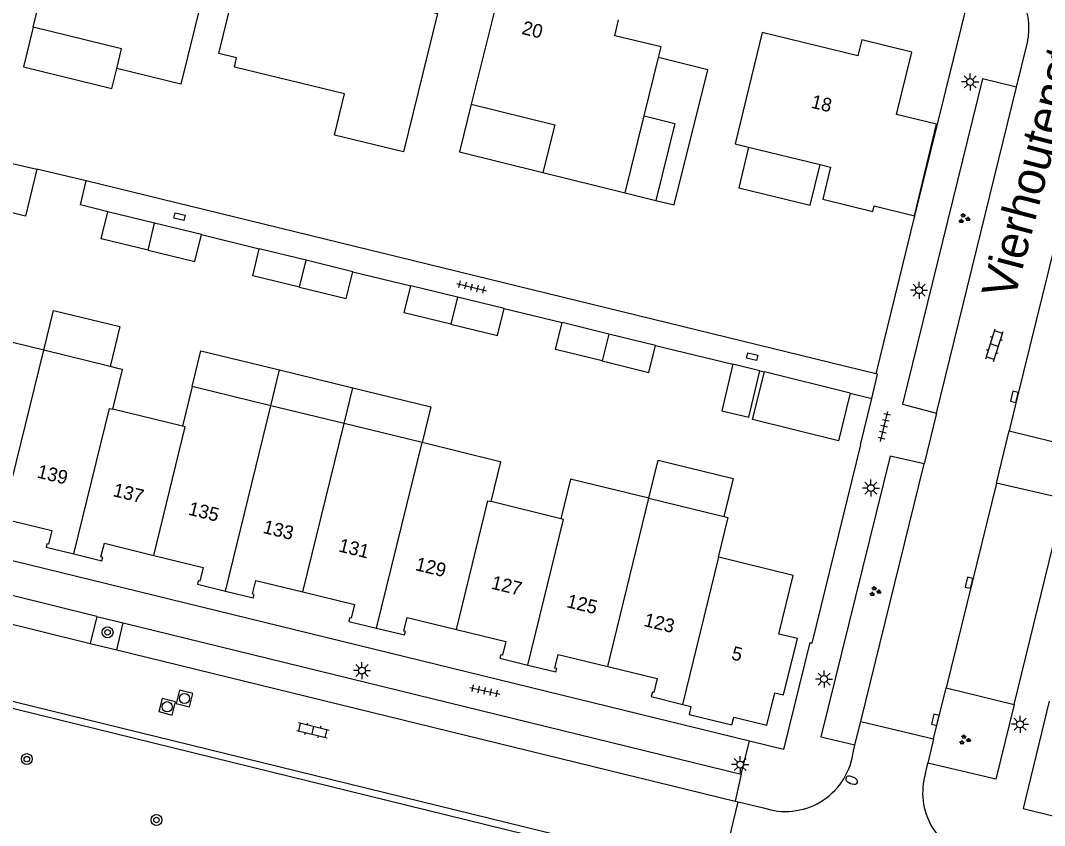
# Model space of a CAD drawing. Extents: x 125000 to 129004, y 397500 to 399008.
# Drawn here: x 126297.6 to 126372.5, y 398458.6 to 398517.6 of the extents above; entities that cross this region are included whole.
import ezdxf

# ---------------------------------------------------------------- set-up
doc = ezdxf.new("R2010")
doc.units = 0
for name, color, linetype in [('gg-afsc-erfafscheiding', 7, 'Continuous'), ('gg-afsc-muur', 7, 'Continuous'), ('gg-anno-huisnummerreeks BGT', 7, 'Continuous'), ('gg-anno-openbare ruimte label', 7, 'Continuous'), ('gg-bbg-bijgebouw', 7, 'Continuous'), ('gg-bbg-gedigitaliseerde bijgebouw', 7, 'Continuous'), ('gg-bbg-hoofdgebouw', 7, 'Continuous'), ('gg-bbg-luifel en loopbrug', 7, 'Continuous'), ('gg-bbg-tussenscheiding', 7, 'Continuous'), ('gg-knt-verharding', 7, 'Continuous'), ('gg-knt-verharding nz', 7, 'Continuous'), ('gt-grn-vlakafsluiter', 7, 'Continuous'), ('gt-grn-weggrens', 7, 'Continuous'), ('gt-symb-boom', 7, 'Continuous'), ('gt-symb-brandkraan', 7, 'Continuous'), ('gt-symb-groenvak', 7, 'Continuous'), ('gt-symb-klinker verharding', 7, 'Continuous'), ('gt-symb-kolk', 7, 'Continuous'), ('gt-symb-kolk center center', 7, 'Continuous'), ('gt-symb-lichtmast', 7, 'Continuous'), ('gt-symb-rioolschacht', 7, 'Continuous'), ('gt-symb-tegel verharding', 7, 'Continuous')]:
    doc.layers.add(name, color=color, linetype=linetype)

# ---------------------------------------------------------------- blocks, each defined once
blk = doc.blocks.new('gt0-TEG1')
at = {"layer": 'gt-symb-tegel verharding'}
for p, q in [((-1.125, 0), (1.125, 0)), ((-0.9, -0.25), (-0.9, 0.25)), ((-0.45, -0.25), (-0.45, 0.25)), ((0, -0.25), (0, 0.25)), ((0.45, -0.25), (0.45, 0.25)), ((0.9, -0.25), (0.9, 0.25))]:
    blk.add_line(p, q, dxfattribs=at)
blk = doc.blocks.new('gt0-KOLK')
at = {"layer": 'gt-symb-kolk'}
blk.add_lwpolyline([(0, 0), (0.375, 0), (0.375, 0.4), (-0.375, 0.4), (-0.375, 0), (0, 0)], dxfattribs=at)
blk = doc.blocks.new('gt0-KL1')
at = {"layer": 'gt-symb-klinker verharding'}
for p, q in [((-1.15, 0.3), (1.15, 0.3)), ((-1, -0.3), (-1, 0.3)), ((-0.5, 0.3), (-0.5, 0.45)), ((0, -0.3), (0, 0.3)), ((0.5, 0.3), (0.5, 0.45)), ((1, -0.3), (1, 0.3)), ((-1.15, -0.3), (1.15, -0.3)), ((-0.5, -0.45), (-0.5, -0.3)), ((0.5, -0.45), (0.5, -0.3))]:
    blk.add_line(p, q, dxfattribs=at)
blk = doc.blocks.new('gt0-LMAST')
at = {"layer": 'gt-symb-lichtmast'}
for p, q in [((-0.182, 0.173), (-0.447, 0.438)), ((-0.005, 0.246), (-0.005, 0.621)), ((0.172, 0.173), (0.437, 0.438)), ((-0.255, -0.004), (-0.63, -0.004)), ((-0.182, -0.181), (-0.447, -0.446)), ((-0.005, -0.254), (-0.005, -0.629)), ((0.437, -0.446), (0.172, -0.181)), ((0.245, -0.004), (0.62, -0.004))]:
    blk.add_line(p, q, dxfattribs=at)
blk.add_circle((-0.005, -0.004), 0.25, dxfattribs=at)
blk = doc.blocks.new('gt0-GRVAK')
at = {"layer": 'gt-symb-groenvak'}
for p, q in [((-0.11, 0.189), (-0.228, 0.24)), ((-0.182, 0.153), (0.088, 0.153)), ((-0.091, 0.211), (-0.156, 0.322)), ((-0.047, 0.214), (-0.047, 0.393)), ((-0.004, 0.211), (0.061, 0.322)), ((0.015, 0.189), (0.133, 0.24)), ((0.262, -0.052), (0.197, 0.059)), ((0.305, -0.049), (0.305, 0.13)), ((0.349, -0.052), (0.414, 0.059)), ((-0.245, -0.228), (-0.363, -0.177)), ((-0.318, -0.264), (-0.047, -0.264)), ((-0.226, -0.206), (-0.291, -0.095)), ((-0.183, -0.203), (-0.183, -0.024)), ((-0.139, -0.206), (-0.074, -0.095)), ((-0.12, -0.228), (-0.002, -0.177)), ((0.243, -0.074), (0.125, -0.023)), ((0.17, -0.11), (0.441, -0.11)), ((0.368, -0.074), (0.486, -0.023))]:
    blk.add_line(p, q, dxfattribs=at)
blk = doc.blocks.new('gt0-KOLKCC')
at = {"layer": 'gt-symb-kolk center center'}
blk.add_lwpolyline([(-0.375, 0.2), (0.375, 0.2), (0.375, -0.2), (-0.375, -0.2)], close=True, dxfattribs=at)
blk = doc.blocks.new('gt0-BR')
at = {"layer": 'gt-symb-brandkraan'}
for centre, radius, start, end in [((-0.244, 0), 0.206, 107.56694, 252.43307), ((0.599, -2.664), 3, 106.89205, 107.56694), ((0, -0.691), 0.938, 73.10799, 106.89205), ((-0.599, -2.664), 3, 72.43309, 73.10799), ((0.244, 0), 0.206, 287.56695, 72.43309), ((0.599, 2.664), 3, 252.43307, 253.10797), ((0, 0.691), 0.938, 253.10797, 286.89206), ((-0.599, 2.664), 3, 286.89206, 287.56695)]:
    blk.add_arc(centre, radius, start, end, dxfattribs=at)
blk = doc.blocks.new('gt0-BOOM')
at = {"layer": 'gt-symb-boom'}
for radius in [0.4, 0.2]:
    blk.add_circle((0, 0), radius, dxfattribs=at)
blk = doc.blocks.new('gt0-RS')
at = {"layer": 'gt-symb-rioolschacht'}
blk.add_lwpolyline([(-0.5, -0.5), (0.5, -0.5), (0.5, 0.5), (-0.5, 0.5)], close=True, dxfattribs=at)
blk.add_circle((0, 0), 0.375, dxfattribs=at)

msp = doc.modelspace()

# ---------------------------------------------------------------- linework, layer by layer
at = {"layer": 'gg-afsc-erfafscheiding'}
for p, q in [((126302.389, 398505.843), (126298.768, 398506.701)), ((126310.825, 398501.922), (126315.059, 398500.859)), ((126321.903, 398499.192), (126326.137, 398498.157)), ((126332.97, 398496.487), (126337.212, 398495.462)), ((126344.052, 398493.791), (126349.716, 398492.414)), ((126351.691, 398491.944), (126352.021, 398491.862))]:
    msp.add_line(p, q, dxfattribs=at)
msp.add_lwpolyline([(126303.968, 398503.58), (126301.976, 398504.09), (126302.389, 398505.843)], dxfattribs=at)
at = {"layer": 'gg-afsc-muur'}
for p, q in [((126358.304, 398490.291), (126359.878, 398489.898)), ((126359.049, 398486.525), (126355.5, 398471.989))]:
    msp.add_line(p, q, dxfattribs=at)
at = {"layer": 'gg-bbg-bijgebouw'}
for p, q in [((126296.773, 398507.171), (126298.768, 398506.701)), ((126307.397, 398502.751), (126303.968, 398503.58)), ((126310.825, 398501.922), (126307.397, 398502.751)), ((126318.481, 398500.026), (126315.059, 398500.859)), ((126321.903, 398499.192), (126318.481, 398500.026)), ((126329.553, 398497.322), (126326.137, 398498.157)), ((126332.97, 398496.487), (126329.553, 398497.322)), ((126340.632, 398494.626), (126337.212, 398495.462)), ((126344.052, 398493.791), (126340.632, 398494.626)), ((126351.691, 398491.944), (126349.716, 398492.414)), ((126358.304, 398490.291), (126352.021, 398491.862))]:
    msp.add_line(p, q, dxfattribs=at)
for points in [[(126298.768, 398506.701), (126297.945, 398503.263), (126295.971, 398503.735), (126296.773, 398507.171)], [(126306.919, 398500.778), (126303.491, 398501.607), (126303.968, 398503.58)], [(126306.919, 398500.778), (126310.348, 398499.949), (126310.825, 398501.922)], [(126318.001, 398498.053), (126314.578, 398498.887), (126315.059, 398500.859)], [(126318.001, 398498.053), (126321.423, 398497.22), (126321.903, 398499.192)], [(126329.072, 398495.35), (126325.655, 398496.185), (126326.137, 398498.157)], [(126329.072, 398495.35), (126332.488, 398494.515), (126332.97, 398496.487)], [(126340.151, 398492.654), (126336.731, 398493.49), (126337.212, 398495.462)], [(126340.151, 398492.654), (126343.57, 398491.819), (126344.052, 398493.791)], [(126358.304, 398490.291), (126357.434, 398486.809), (126351.159, 398488.376), (126352.021, 398491.862)]]:
    msp.add_lwpolyline(points, dxfattribs=at)
at = {"layer": 'gg-bbg-gedigitaliseerde bijgebouw'}
msp.add_line((126341.836, 398504.963), (126344.069, 398504.412), dxfattribs=at)
for points in [[(126343.224, 398510.594), (126345.458, 398510.044), (126344.069, 398504.412)], [(126349.716, 398492.414), (126348.906, 398489.009), (126350.881, 398488.539), (126351.691, 398491.944)]]:
    msp.add_lwpolyline(points, dxfattribs=at)
at = {"layer": 'gg-bbg-hoofdgebouw'}
for p, q in [((126343.224, 398510.594), (126344.278, 398514.866)), ((126350.865, 398508.311), (126356.088, 398507.035)), ((126335.815, 398506.448), (126341.836, 398504.963)), ((126299.279, 398493.44), (126293.745, 398494.793)), ((126304.136, 398492.252), (126299.279, 398493.44)), ((126304.812, 398492.086), (126304.136, 398492.252)), ((126310.142, 398490.785), (126309.433, 398487.879)), ((126310.347, 398490.735), (126310.142, 398490.785)), ((126315.892, 398489.38), (126310.347, 398490.735)), ((126309.433, 398487.879), (126304.35, 398489.12)), ((126321.263, 398488.067), (126315.892, 398489.38)), ((126326.964, 398486.674), (126321.263, 398488.067)), ((126332.499, 398485.322), (126326.964, 398486.674)), ((126343.573, 398482.608), (126338.033, 398483.963)), ((126337.116, 398481.108), (126332.026, 398482.359)), ((126343.573, 398482.608), (126349.055, 398481.267))]:
    msp.add_line(p, q, dxfattribs=at)
for points in [[(126298.509, 398517.095), (126300.001, 398523.224), (126299.186, 398523.427), (126299.955, 398526.521), (126300.773, 398526.326), (126301.233, 398528.262), (126303.371, 398527.754), (126303.61, 398528.725), (126308.275, 398527.574), (126306.986, 398522.322), (126311.364, 398521.248), (126309.32, 398512.919), (126304.622, 398514.072)], [(126313.044, 398519.053), (126314.344, 398518.739), (126315.034, 398521.607), (126314.39, 398521.762), (126314.763, 398523.256), (126315.403, 398523.097), (126315.727, 398524.397), (126318.148, 398523.793), (126318.465, 398525.095), (126323.329, 398523.911), (126322.65, 398521.072), (126325.061, 398520.47), (126324.697, 398518.946), (126328.087, 398518.082), (126325.609, 398507.954), (126320.549, 398509.187), (126321.285, 398512.208), (126313.233, 398514.171), (126313.399, 398514.851), (126312.097, 398515.168), (126313.044, 398519.053)], [(126334.757, 398521.11), (126333.036, 398521.534), (126332.698, 398520.153), (126332.479, 398520.202), (126332.296, 398519.34), (126332.501, 398519.297), (126330.568, 398511.45)], [(126344.278, 398514.866), (126344.47, 398515.646), (126341.069, 398516.469), (126341.346, 398517.633)], [(126304.622, 398514.072), (126304.974, 398515.508), (126298.509, 398517.095)], [(126363.002, 398503.286), (126364.623, 398509.987), (126361.698, 398510.695), (126362.816, 398515.253), (126359.145, 398516.154), (126358.859, 398514.988), (126351.847, 398516.693), (126349.868, 398508.554), (126350.865, 398508.311)], [(126330.568, 398511.45), (126336.677, 398509.944), (126335.815, 398506.448)], [(126356.088, 398507.035), (126356.866, 398506.845), (126356.294, 398504.504), (126359.958, 398503.608), (126360.058, 398504.004), (126363.002, 398503.286)], [(126304.35, 398489.12), (126305.059, 398492.026), (126304.812, 398492.086)], [(126332.026, 398482.359), (126332.735, 398485.264), (126332.499, 398485.322)], [(126338.033, 398483.963), (126337.83, 398484.013), (126337.116, 398481.108)], [(126296.267, 398481.128), (126299.885, 398480.246), (126299.641, 398479.246), (126299.515, 398479.277), (126299.453, 398479.024), (126301.495, 398478.523)], [(126349.055, 398481.267), (126349.335, 398481.199), (126348.624, 398478.295), (126348.689, 398478.279)], [(126301.495, 398478.523), (126303.536, 398478.022), (126303.598, 398478.274), (126303.472, 398478.305), (126303.718, 398479.305), (126307.333, 398478.416)], [(126307.333, 398478.416), (126310.948, 398477.527), (126310.702, 398476.527), (126310.586, 398476.556), (126310.526, 398476.313), (126312.573, 398475.812)], [(126346.052, 398467.501), (126346.646, 398467.352), (126346.505, 398466.769), (126349.64, 398466.007), (126349.784, 398466.58), (126352.206, 398465.995), (126352.784, 398468.362), (126353.425, 398468.205), (126354.433, 398472.33), (126353.074, 398472.664), (126354.126, 398476.943), (126348.689, 398478.279)], [(126312.573, 398475.812), (126314.619, 398475.312), (126314.681, 398475.564), (126314.555, 398475.595), (126314.797, 398476.585), (126318.247, 398475.741)], [(126318.247, 398475.741), (126322.024, 398474.816), (126321.779, 398473.817), (126321.663, 398473.845), (126321.601, 398473.593), (126323.642, 398473.096)], [(126323.642, 398473.096), (126325.682, 398472.599), (126325.744, 398472.851), (126325.627, 398472.88), (126325.871, 398473.879), (126329.484, 398472.998)], [(126329.484, 398472.998), (126333.097, 398472.116), (126332.854, 398471.116), (126332.728, 398471.147), (126332.666, 398470.895), (126334.713, 398470.396)], [(126334.713, 398470.396), (126336.76, 398469.896), (126336.819, 398470.139), (126336.693, 398470.17), (126336.937, 398471.171), (126340.559, 398470.287)], [(126340.559, 398470.287), (126344.181, 398469.403), (126343.934, 398468.392), (126343.827, 398468.418), (126343.744, 398468.078), (126346.052, 398467.501)]]:
    msp.add_lwpolyline(points, dxfattribs=at)
at = {"layer": 'gg-bbg-luifel en loopbrug'}
for p, q in [((126315.892, 398489.38), (126316.533, 398492.001)), ((126316.533, 398492.001), (126321.904, 398490.686)), ((126321.263, 398488.067), (126321.904, 398490.686))]:
    msp.add_line(p, q, dxfattribs=at)
for points in [[(126298.509, 398517.095), (126297.794, 398514.181), (126304.259, 398512.594), (126304.622, 398514.072)], [(126344.069, 398504.412), (126345.428, 398504.077), (126347.87, 398513.981), (126344.278, 398514.866)], [(126330.568, 398511.45), (126329.706, 398507.954), (126335.815, 398506.448)], [(126350.865, 398508.311), (126350.137, 398505.332), (126355.361, 398504.056), (126356.088, 398507.035)], [(126299.279, 398493.44), (126299.992, 398496.354), (126304.849, 398495.166), (126304.136, 398492.252)], [(126310.142, 398490.785), (126310.784, 398493.408), (126316.533, 398492.001)], [(126321.904, 398490.686), (126327.605, 398489.291), (126326.964, 398486.674)], [(126343.573, 398482.608), (126344.254, 398485.395), (126349.736, 398484.054), (126349.055, 398481.267)]]:
    msp.add_lwpolyline(points, dxfattribs=at)
at = {"layer": 'gg-bbg-tussenscheiding'}
for p, q in [((126341.836, 398504.963), (126343.224, 398510.594)), ((126306.919, 398500.778), (126307.397, 398502.751)), ((126318.001, 398498.053), (126318.481, 398500.026)), ((126329.553, 398497.322), (126329.072, 398495.35)), ((126340.632, 398494.626), (126340.151, 398492.654)), ((126296.267, 398481.128), (126299.279, 398493.44)), ((126312.573, 398475.812), (126315.892, 398489.38)), ((126318.247, 398475.741), (126321.263, 398488.067)), ((126323.642, 398473.096), (126326.964, 398486.674)), ((126340.559, 398470.287), (126343.573, 398482.608)), ((126346.052, 398467.501), (126348.689, 398478.279))]:
    msp.add_line(p, q, dxfattribs=at)
for points in [[(126301.495, 398478.523), (126304.101, 398489.181), (126304.35, 398489.12)], [(126307.333, 398478.416), (126309.636, 398487.829), (126309.433, 398487.879)], [(126329.484, 398472.998), (126331.788, 398482.417), (126332.026, 398482.359)], [(126334.713, 398470.396), (126337.322, 398481.057), (126337.116, 398481.108)]]:
    msp.add_lwpolyline(points, dxfattribs=at)
at = {"layer": 'gg-knt-verharding'}
for p, q in [((126366.982, 398519.368), (126363.002, 398503.286)), ((126370.471, 398512.712), (126371.25, 398515.882)), ((126364.616, 398488.845), (126370.471, 398512.712)), ((126360.171, 398491.723), (126302.389, 398505.843)), ((126363.002, 398503.286), (126360.171, 398491.723)), ((126350.928, 398464.827), (126242.813, 398491.256)), ((126359.049, 398486.525), (126359.878, 398489.898)), ((126364.616, 398488.845), (126363.721, 398485.113)), ((126369.009, 398483.708), (126369.925, 398487.538)), ((126359.083, 398466.264), (126363.721, 398485.113)), ((126303.159, 398473.943), (126302.684, 398471.972)), ((126303.159, 398473.943), (126305.1, 398473.484)), ((126304.627, 398471.496), (126305.1, 398473.484)), ((126305.1, 398473.484), (126350.33, 398462.398)), ((126302.684, 398471.972), (126304.627, 398471.496)), ((126348.801, 398455.03), (126285.202, 398470.609)), ((126350.937, 398453.969), (126285.284, 398470.074)), ((126364.393, 398464.984), (126365.324, 398468.727)), ((126365.324, 398468.727), (126370.297, 398467.505)), ((126358.648, 398464.547), (126359.083, 398466.264)), ((126359.083, 398466.264), (126364.393, 398464.984)), ((126358.483, 398463.837), (126358.648, 398464.547)), ((126364.393, 398464.984), (126363.973, 398463.219)), ((126363.796, 398462.451), (126363.973, 398463.219)), ((126350.33, 398462.398), (126349.888, 398460.433)), ((126348.801, 398455.03), (126350.107, 398460.367)), ((126349.888, 398460.433), (126350.107, 398460.367)), ((126350.107, 398460.367), (126351.955, 398459.943))]:
    msp.add_line(p, q, dxfattribs=at)
for points in [[(126370.471, 398512.712), (126367.983, 398513.322), (126362.128, 398489.48), (126364.616, 398488.845)], [(126369.925, 398487.538), (126374.882, 398486.315), (126379.18, 398503.811)], [(126359.878, 398489.898), (126360.297, 398491.692), (126360.171, 398491.723)], [(126363.721, 398485.113), (126361.227, 398485.685), (126356.16, 398465.147), (126358.648, 398464.547)], [(126370.297, 398467.505), (126373.978, 398482.557), (126369.009, 398483.708)], [(126303.159, 398473.943), (126284.271, 398478.624), (126283.757, 398476.637)], [(126355.353, 398472.036), (126353.423, 398464.213), (126350.928, 398464.827)], [(126370.297, 398467.505), (126368.959, 398462.036), (126363.973, 398463.219)], [(126372.854, 398467.746), (126370.956, 398459.896), (126373.12, 398459.365)]]:
    msp.add_lwpolyline(points, dxfattribs=at)
for centre, radius, start, end in [((126366.424, 398517.009), 4.956, 346.85099, 76.224), ((126353.573, 398464.649), 4.977, 251.02823, 350.60454), ((126368.584, 398461.063), 4.985, 163.83825, 256.542)]:
    msp.add_arc(centre, radius, start, end, dxfattribs=at)
at = {"layer": 'gg-knt-verharding nz'}
for p, q in [((126283.757, 398476.637), (126302.684, 398471.972)), ((126304.627, 398471.496), (126349.888, 398460.433))]:
    msp.add_line(p, q, dxfattribs=at)
for points in [[(126374.216, 398505.003), (126370.505, 398489.974), (126369.925, 398487.538)], [(126369.009, 398483.708), (126367.19, 398476.374), (126365.324, 398468.727)]]:
    msp.add_lwpolyline(points, dxfattribs=at)
at = {"layer": 'gt-grn-vlakafsluiter'}
msp.add_line((126355.353, 398472.036), (126355.5, 398471.989), dxfattribs=at)
at = {"layer": 'gt-grn-weggrens'}
msp.add_line((126350.33, 398462.398), (126350.928, 398464.827), dxfattribs=at)

# ---------------------------------------------------------------- block references
at = {"layer": 'gt-symb-boom'}
for p in [(126303.952, 398472.79), (126298.047, 398463.506), (126307.533, 398459.051)]:
    msp.add_blockref('gt0-BOOM', p, dxfattribs=at)
at = {"layer": 'gt-symb-brandkraan', "rotation": 157.97515406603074}
msp.add_blockref('gt0-BR', (126358.41, 398461.957), dxfattribs=at)
at = {"layer": 'gt-symb-groenvak'}
for p in [(126366.617, 398503.08), (126360.105, 398475.782), (126366.667, 398464.921)]:
    msp.add_blockref('gt0-GRVAK', p, dxfattribs=at)
at = {"layer": 'gt-symb-klinker verharding'}
for p, rotation in [((126368.85, 398493.809), 72.18111108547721), ((126318.985, 398465.616), -13.591560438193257)]:
    msp.add_blockref('gt0-KL1', p, dxfattribs=dict(at, rotation=rotation))
at = {"layer": 'gt-symb-kolk'}
for p, rotation in [((126370.505, 398489.974), 76.17220496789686), ((126367.19, 398476.374), 76.06098564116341), ((126364.722, 398466.34), 76.35276166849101)]:
    msp.add_blockref('gt0-KOLK', p, dxfattribs=dict(at, rotation=rotation))
at = {"layer": 'gt-symb-kolk center center'}
for p, rotation in [((126309.225, 398503.22), -12.827123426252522), ((126351.117, 398492.97), -12.715336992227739)]:
    msp.add_blockref('gt0-KOLKCC', p, dxfattribs=dict(at, rotation=rotation))
at = {"layer": 'gt-symb-lichtmast'}
for p in [(126367.08, 398513.088), (126363.341, 398497.837), (126359.817, 398483.352), (126322.577, 398469.993), (126356.39, 398469.372), (126370.733, 398466.06), (126350.253, 398463.109)]:
    msp.add_blockref('gt0-LMAST', p, dxfattribs=at)
at = {"layer": 'gt-symb-rioolschacht'}
for p, rotation in [((126309.581, 398467.946), -14.189180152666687), ((126308.321, 398467.341), -14.300277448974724)]:
    msp.add_blockref('gt0-RS', p, dxfattribs=dict(at, rotation=rotation))
at = {"layer": 'gt-symb-tegel verharding'}
for p, rotation in [((126330.597, 398498.069), -13.82779503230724), ((126360.791, 398487.86), 76.35276166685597), ((126331.56, 398468.501), -12.242859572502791)]:
    msp.add_blockref('gt0-TEG1', p, dxfattribs=dict(at, rotation=rotation))

# ---------------------------------------------------------------- texts
at = {"layer": 'gg-anno-huisnummerreeks BGT'}
for s, rotation, p in [('20', 346.1, (126334.211, 398516.607)), ('18', 346.3, (126355.371, 398511.205)), ('139', 346.3, (126298.733, 398484.129)), ('137', 346.2, (126304.291, 398482.767)), ('135', 346.2, (126309.805, 398481.411)), ('133', 346.2, (126315.262, 398480.075)), ('131', 346.2, (126320.798, 398478.72)), ('129', 346.3, (126326.415, 398477.349)), ('127', 346.3, (126331.966, 398475.994)), ('125', 346.3, (126337.488, 398474.639)), ('123', 346.3, (126343.138, 398473.26)), ('5', 346.3, (126349.547, 398470.823))]:
    msp.add_text(s, height=1, rotation=rotation, dxfattribs=at).set_placement(p)
at = {"layer": 'gg-anno-openbare ruimte label'}
msp.add_text('Vierhoutenstraat', height=2.5, rotation=75.3, dxfattribs=at).set_placement((126370.302, 398497.06))

doc.saveas('drawing.dxf')
